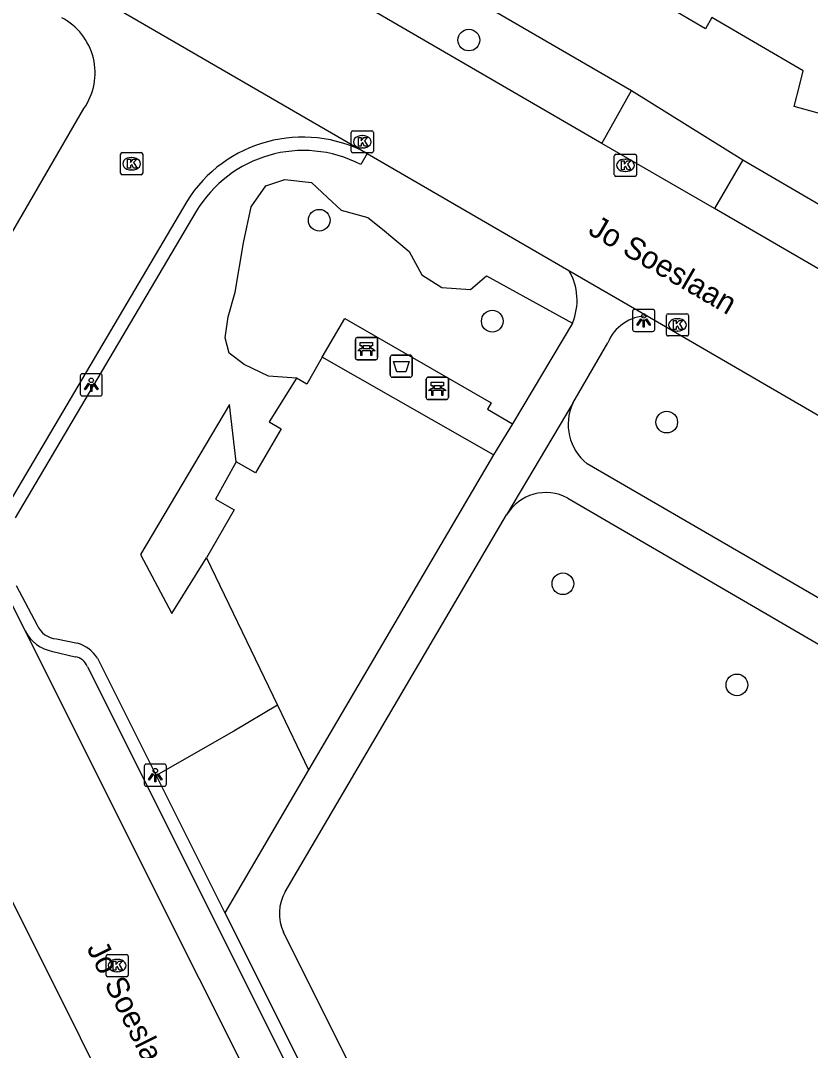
# Model space of a CAD drawing. Extents: x 157321 to 158827, y 386650 to 388532.
# Drawn here: x 158311.23 to 158346.84, y 387147.51 to 387193.96 of the extents above; entities that cross this region are included whole.
import ezdxf

# ---------------------------------------------------------------- set-up
doc = ezdxf.new("R2010")
doc.units = 0
for name, color, linetype in [('IMGEO_Afvalbak', 7, 'Continuous'), ('IMGEO_Bank', 7, 'Continuous'), ('IMGEO_Berm_groen', 7, 'Continuous'), ('IMGEO_Boom', 7, 'Continuous'), ('IMGEO_Groenvoorziening', 7, 'Continuous'), ('IMGEO_Hek', 7, 'Continuous'), ('IMGEO_Kolk', 7, 'Continuous'), ('IMGEO_Lichtpunt', 7, 'Continuous'), ('IMGEO_Openbare_ruimte_label', 7, 'Continuous'), ('IMGEO_Pand', 7, 'Continuous'), ('IMGEO_Rijbaan_lokaal_gesloten', 7, 'Continuous'), ('IMGEO_Rijbaan_lokaal_open', 7, 'Continuous'), ('IMGEO_Voetpad_halfverhard', 7, 'Continuous'), ('IMGEO_Voetpad_open', 7, 'Continuous')]:
    doc.layers.add(name, color=color, linetype=linetype)

msp = doc.modelspace()

# ---------------------------------------------------------------- linework, layer by layer
at = {"layer": 'IMGEO_Afvalbak'}
for p, q in [((158327.994, 387178.874), (158328.784, 387178.874)), ((158328.784, 387178.874), (158327.994, 387178.874)), ((158327.894, 387177.974), (158327.894, 387178.774)), ((158327.894, 387178.774), (158327.894, 387177.974)), ((158328.884, 387178.774), (158328.884, 387177.974)), ((158328.884, 387177.974), (158328.884, 387178.774)), ((158328.784, 387177.874), (158327.994, 387177.874)), ((158327.994, 387177.874), (158328.784, 387177.874))]:
    msp.add_line(p, q, dxfattribs=at)
msp.add_lwpolyline([(158328.037, 387178.588), (158328.741, 387178.588), (158328.592, 387178.118), (158328.186, 387178.118), (158328.037, 387178.588)], dxfattribs=at)
for centre, start, end in [((158327.994, 387178.774), 90, 180), ((158327.994, 387178.774), 90, 180), ((158328.784, 387178.774), 0, 90), ((158328.784, 387178.774), 360, 90), ((158327.994, 387177.974), 180, 270), ((158327.994, 387177.974), 180, 270), ((158328.784, 387177.974), 270, 0), ((158328.784, 387177.974), 270, 0)]:
    msp.add_arc(centre, 0.1, start, end, dxfattribs=at)
at = {"layer": 'IMGEO_Bank'}
for p, q in [((158326.322, 387178.741), (158326.322, 387179.582)), ((158326.322, 387179.582), (158326.322, 387178.741)), ((158326.397, 387179.666), (158327.238, 387179.666)), ((158327.238, 387179.666), (158326.397, 387179.666)), ((158327.322, 387179.591), (158327.322, 387178.75)), ((158327.322, 387178.75), (158327.322, 387179.591)), ((158327.019, 387179.064), (158326.626, 387179.064)), ((158326.631, 387179.172), (158326.631, 387179.278)), ((158326.675, 387179.278), (158326.675, 387179.172)), ((158326.963, 387179.284), (158326.681, 387179.284)), ((158326.681, 387179.166), (158326.963, 387179.166)), ((158326.969, 387179.172), (158326.969, 387179.278)), ((158327.013, 387179.278), (158327.013, 387179.172)), ((158327.247, 387178.666), (158326.406, 387178.666)), ((158326.406, 387178.666), (158327.247, 387178.666)), ((158329.518, 387176.947), (158329.518, 387177.788)), ((158329.518, 387177.788), (158329.518, 387176.947)), ((158329.593, 387177.872), (158330.434, 387177.872)), ((158330.434, 387177.872), (158329.593, 387177.872)), ((158329.827, 387177.378), (158329.827, 387177.484)), ((158329.871, 387177.484), (158329.871, 387177.378)), ((158330.159, 387177.49), (158329.877, 387177.49)), ((158330.165, 387177.378), (158330.165, 387177.484)), ((158330.209, 387177.484), (158330.209, 387177.378)), ((158330.518, 387177.797), (158330.518, 387176.956)), ((158330.518, 387176.956), (158330.518, 387177.797)), ((158330.215, 387177.27), (158329.822, 387177.27)), ((158329.877, 387177.372), (158330.159, 387177.372)), ((158330.443, 387176.872), (158329.602, 387176.872)), ((158329.602, 387176.872), (158330.443, 387176.872))]:
    msp.add_line(p, q, dxfattribs=at)
for points in [[(158326.625, 387179.284), (158326.539, 387179.284), (158326.539, 387179.445), (158327.102, 387179.445), (158327.102, 387179.284), (158327.019, 387179.284)], [(158326.569, 387179.064), (158326.427, 387179.064), (158326.539, 387179.166), (158326.625, 387179.166)], [(158326.619, 387179.057), (158326.619, 387178.85), (158326.576, 387178.85), (158326.576, 387179.057)], [(158327.019, 387179.166), (158327.102, 387179.166), (158327.214, 387179.064), (158327.075, 387179.064)], [(158327.069, 387179.057), (158327.069, 387178.85), (158327.025, 387178.85), (158327.025, 387179.057)], [(158329.821, 387177.49), (158329.735, 387177.49), (158329.735, 387177.651), (158330.298, 387177.651), (158330.298, 387177.49), (158330.215, 387177.49)], [(158329.765, 387177.27), (158329.623, 387177.27), (158329.735, 387177.372), (158329.821, 387177.372)], [(158329.815, 387177.263), (158329.815, 387177.056), (158329.772, 387177.056), (158329.772, 387177.263)], [(158330.215, 387177.372), (158330.298, 387177.372), (158330.41, 387177.27), (158330.271, 387177.27)], [(158330.265, 387177.263), (158330.265, 387177.056), (158330.221, 387177.056), (158330.221, 387177.263)]]:
    msp.add_lwpolyline(points, dxfattribs=at)
for centre, radius, start, end in [((158326.4, 387179.588), 0.0779, 92.4484, 184.2845), ((158326.4, 387179.588), 0.0779, 92.4484, 184.2845), ((158327.244, 387179.588), 0.0779, 2.4484, 94.2845), ((158327.244, 387179.588), 0.0779, 2.4484, 94.2845), ((158326.569, 387179.057), 0.00671, 2.8957, 87.1043), ((158326.626, 387179.057), 0.00671, 92.8957, 177.1043), ((158326.624, 387179.277), 0.00671, 2.8957, 87.1043), ((158326.624, 387179.173), 0.00671, 272.8957, 357.1043), ((158326.681, 387179.277), 0.00671, 92.8957, 177.1043), ((158326.681, 387179.173), 0.00671, 182.8957, 267.1043), ((158326.963, 387179.277), 0.00671, 2.8957, 87.1043), ((158326.963, 387179.173), 0.00671, 272.8957, 357.1043), ((158327.02, 387179.277), 0.00671, 92.8957, 177.1043), ((158327.02, 387179.173), 0.00671, 182.8957, 267.1043), ((158327.018, 387179.057), 0.00671, 2.8957, 87.1043), ((158327.075, 387179.057), 0.00671, 92.8957, 177.1043), ((158326.4, 387178.744), 0.0779, 182.4484, 274.2845), ((158326.4, 387178.744), 0.0779, 182.4484, 274.2845), ((158327.244, 387178.744), 0.0779, 272.4484, 4.2845), ((158327.244, 387178.744), 0.0779, 272.4484, 4.2845), ((158329.596, 387177.794), 0.0779, 92.4484, 184.2845), ((158329.596, 387177.794), 0.0779, 92.4484, 184.2845), ((158329.82, 387177.483), 0.00671, 2.8957, 87.1043), ((158329.877, 387177.483), 0.00671, 92.8957, 177.1043), ((158330.159, 387177.483), 0.00671, 2.8957, 87.1043), ((158330.216, 387177.483), 0.00671, 92.8957, 177.1043), ((158330.44, 387177.794), 0.0779, 2.4484, 94.2845), ((158330.44, 387177.794), 0.0779, 2.4484, 94.2845), ((158329.765, 387177.263), 0.00671, 2.8957, 87.1043), ((158329.822, 387177.263), 0.00671, 92.8957, 177.1043), ((158329.82, 387177.379), 0.00671, 272.8957, 357.1043), ((158329.877, 387177.379), 0.00671, 182.8957, 267.1043), ((158330.159, 387177.379), 0.00671, 272.8957, 357.1043), ((158330.216, 387177.379), 0.00671, 182.8957, 267.1043), ((158330.214, 387177.263), 0.00671, 2.8957, 87.1043), ((158330.271, 387177.263), 0.00671, 92.8957, 177.1043), ((158329.596, 387176.95), 0.0779, 182.4484, 274.2845), ((158329.596, 387176.95), 0.0779, 182.4484, 274.2845), ((158330.44, 387176.95), 0.0779, 272.4484, 4.2845), ((158330.44, 387176.95), 0.0779, 272.4484, 4.2845)]:
    msp.add_arc(centre, radius, start, end, dxfattribs=at)
at = {"layer": 'IMGEO_Berm_groen'}
for points in [[(158343.795, 387187.676), (158357.417, 387179.719), (158357.633, 387179.562), (158357.865, 387179.428), (158358.107, 387179.32), (158358.36, 387179.237), (158358.621, 387179.182), (158358.886, 387179.154), (158359.152, 387179.154), (158359.418, 387179.181), (158359.678, 387179.236), (158359.932, 387179.319), (158360.176, 387179.427), (158360.407, 387179.56), (158360.622, 387179.716), (158360.821, 387179.895), (158360.999, 387180.093), (158361.156, 387180.308), (158361.289, 387180.539), (158361.398, 387180.782), (158361.481, 387181.036), (158361.487, 387181.06), (158382.376, 387216.979)], [(158323.719, 387199.557), (158338.774, 387190.807)]]:
    msp.add_lwpolyline(points, dxfattribs=at)
at = {"layer": 'IMGEO_Boom'}
for centre in [(158331.438, 387193.082), (158324.695, 387184.955), (158332.497, 387180.403), (158340.358, 387175.848), (158335.679, 387168.559), (158343.523, 387163.996)]:
    msp.add_circle(centre, 0.489, dxfattribs=at)
at = {"layer": 'IMGEO_Groenvoorziening'}
for points in [[(158323.675, 387177.827), (158322.407, 387177.927), (158321.307, 387178.453), (158320.638, 387178.956), (158320.447, 387179.649), (158320.59, 387180.605), (158320.901, 387181.705), (158321.283, 387183.929), (158321.618, 387185.555), (158322.288, 387186.511), (158323.148, 387186.798), (158324.344, 387186.655), (158325.061, 387185.985), (158325.683, 387185.411), (158326.878, 387185.076), (158327.548, 387184.55), (158328.743, 387183.546), (158329.317, 387182.494), (158330.226, 387181.92), (158331.517, 387181.825), (158332.234, 387182.446), (158336.11, 387180.316)], [(158324.833, 387178.774), (158324.134, 387177.562), (158323.675, 387177.827)], [(158323.675, 387177.827), (158322.431, 387175.867), (158322.976, 387175.552), (158321.827, 387173.559), (158320.952, 387174.064)], [(158320.952, 387174.064), (158320.654, 387176.641), (158316.643, 387169.874), (158318.042, 387167.218), (158319.615, 387169.722)], [(158320.952, 387174.064), (158320.014, 387172.377), (158320.863, 387171.887), (158319.615, 387169.722)], [(158319.615, 387169.722), (158322.81, 387163.089)], [(158322.81, 387163.089), (158320.842, 387161.906), (158317.345, 387159.913)], [(158322.81, 387163.089), (158324.216, 387160.17)]]:
    msp.add_lwpolyline(points, dxfattribs=at)
at = {"layer": 'IMGEO_Hek'}
msp.add_lwpolyline([(158332.557, 387174.369), (158331.362, 387175.056)], dxfattribs=at)
at = {"layer": 'IMGEO_Kolk'}
for p, q in [((158326.136, 387188.067), (158326.136, 387188.919)), ((158326.211, 387188.993), (158327.063, 387188.993)), ((158326.624, 387188.773), (158326.649, 387188.773)), ((158327.137, 387188.919), (158327.137, 387188.067)), ((158326.647, 387188.213), (158326.622, 387188.213)), ((158315.735, 387187.078), (158315.735, 387187.93)), ((158315.81, 387188.004), (158316.662, 387188.004)), ((158316.223, 387187.784), (158316.248, 387187.784)), ((158316.736, 387187.93), (158316.736, 387187.078)), ((158327.063, 387187.993), (158326.211, 387187.993)), ((158337.997, 387187.005), (158337.997, 387187.857)), ((158338.072, 387187.931), (158338.924, 387187.931)), ((158338.485, 387187.711), (158338.51, 387187.711)), ((158338.998, 387187.857), (158338.998, 387187.005)), ((158316.246, 387187.224), (158316.221, 387187.224)), ((158316.662, 387187.004), (158315.81, 387187.004)), ((158338.924, 387186.931), (158338.072, 387186.931)), ((158338.508, 387187.151), (158338.483, 387187.151)), ((158340.417, 387180.734), (158341.269, 387180.734)), ((158340.342, 387179.808), (158340.342, 387180.66)), ((158340.83, 387180.514), (158340.855, 387180.514)), ((158341.343, 387180.66), (158341.343, 387179.808)), ((158340.853, 387179.954), (158340.828, 387179.954)), ((158341.269, 387179.734), (158340.417, 387179.734)), ((158315.085, 387150.911), (158315.085, 387151.763)), ((158315.16, 387151.837), (158316.012, 387151.837)), ((158315.573, 387151.617), (158315.598, 387151.617)), ((158316.086, 387151.763), (158316.086, 387150.911)), ((158315.596, 387151.057), (158315.571, 387151.057)), ((158316.012, 387150.837), (158315.16, 387150.837))]:
    msp.add_line(p, q, dxfattribs=at)
for points in [[(158326.136, 387188.067), (158326.136, 387188.919)], [(158326.211, 387188.993), (158327.063, 387188.993)], [(158326.457, 387188.693), (158326.58, 387188.693), (158326.58, 387188.542), (158326.71, 387188.693), (158326.874, 387188.693), (158326.728, 387188.542), (158326.881, 387188.293), (158326.729, 387188.293), (158326.644, 387188.457), (158326.58, 387188.39), (158326.58, 387188.293), (158326.457, 387188.293), (158326.457, 387188.693)], [(158327.137, 387188.919), (158327.137, 387188.067)], [(158315.735, 387187.078), (158315.735, 387187.93)], [(158315.81, 387188.004), (158316.662, 387188.004)], [(158316.056, 387187.704), (158316.179, 387187.704), (158316.179, 387187.553), (158316.309, 387187.704), (158316.473, 387187.704), (158316.327, 387187.553), (158316.48, 387187.304), (158316.328, 387187.304), (158316.243, 387187.468), (158316.179, 387187.401), (158316.179, 387187.304), (158316.056, 387187.304), (158316.056, 387187.704)], [(158316.736, 387187.93), (158316.736, 387187.078)], [(158327.063, 387187.993), (158326.211, 387187.993)], [(158337.997, 387187.005), (158337.997, 387187.857)], [(158338.072, 387187.931), (158338.924, 387187.931)], [(158338.998, 387187.857), (158338.998, 387187.005)], [(158338.318, 387187.631), (158338.441, 387187.631), (158338.441, 387187.48), (158338.571, 387187.631), (158338.735, 387187.631), (158338.589, 387187.48), (158338.742, 387187.231), (158338.59, 387187.231), (158338.505, 387187.395), (158338.441, 387187.328), (158338.441, 387187.231), (158338.318, 387187.231), (158338.318, 387187.631)], [(158316.662, 387187.004), (158315.81, 387187.004)], [(158338.924, 387186.931), (158338.072, 387186.931)], [(158340.417, 387180.734), (158341.269, 387180.734)], [(158340.342, 387179.808), (158340.342, 387180.66)], [(158340.663, 387180.434), (158340.786, 387180.434), (158340.786, 387180.283), (158340.916, 387180.434), (158341.08, 387180.434), (158340.934, 387180.283), (158341.087, 387180.034), (158340.935, 387180.034), (158340.85, 387180.198), (158340.786, 387180.131), (158340.786, 387180.034), (158340.663, 387180.034), (158340.663, 387180.434)], [(158341.343, 387180.66), (158341.343, 387179.808)], [(158341.269, 387179.734), (158340.417, 387179.734)], [(158315.085, 387150.911), (158315.085, 387151.763)], [(158315.16, 387151.837), (158316.012, 387151.837)], [(158315.406, 387151.537), (158315.529, 387151.537), (158315.529, 387151.386), (158315.659, 387151.537), (158315.823, 387151.537), (158315.677, 387151.386), (158315.83, 387151.137), (158315.678, 387151.137), (158315.593, 387151.301), (158315.529, 387151.234), (158315.529, 387151.137), (158315.406, 387151.137), (158315.406, 387151.537)], [(158316.086, 387151.763), (158316.086, 387150.911)], [(158316.012, 387150.837), (158315.16, 387150.837)]]:
    msp.add_lwpolyline(points, dxfattribs=at)
for centre, start, end in [((158326.213, 387188.917), 91.552, 178.448), ((158326.213, 387188.917), 91.552, 178.448), ((158327.061, 387188.917), 1.552, 88.448), ((158327.061, 387188.917), 1.552, 88.448), ((158315.812, 387187.928), 91.552, 178.448), ((158315.812, 387187.928), 91.552, 178.448), ((158316.66, 387187.928), 1.552, 88.448), ((158316.66, 387187.928), 1.552, 88.448), ((158326.213, 387188.069), 181.552, 268.448), ((158326.213, 387188.069), 181.552, 268.448), ((158327.061, 387188.069), 271.552, 358.448), ((158327.061, 387188.069), 271.552, 358.448), ((158338.074, 387187.855), 91.552, 178.448), ((158338.074, 387187.855), 91.552, 178.448), ((158338.922, 387187.855), 1.552, 88.448), ((158338.922, 387187.855), 1.552, 88.448), ((158315.812, 387187.08), 181.552, 268.448), ((158315.812, 387187.08), 181.552, 268.448), ((158316.66, 387187.08), 271.552, 358.448), ((158316.66, 387187.08), 271.552, 358.448), ((158338.074, 387187.007), 181.552, 268.448), ((158338.074, 387187.007), 181.552, 268.448), ((158338.922, 387187.007), 271.552, 358.448), ((158338.922, 387187.007), 271.552, 358.448), ((158340.419, 387180.658), 91.552, 178.448), ((158340.419, 387180.658), 91.552, 178.448), ((158341.267, 387180.658), 1.552, 88.448), ((158341.267, 387180.658), 1.552, 88.448), ((158340.419, 387179.81), 181.552, 268.448), ((158340.419, 387179.81), 181.552, 268.448), ((158341.267, 387179.81), 271.552, 358.448), ((158341.267, 387179.81), 271.552, 358.448), ((158315.162, 387151.761), 91.552, 178.448), ((158315.162, 387151.761), 91.552, 178.448), ((158316.01, 387151.761), 1.552, 88.448), ((158316.01, 387151.761), 1.552, 88.448), ((158315.162, 387150.913), 181.552, 268.448), ((158315.162, 387150.913), 181.552, 268.448), ((158316.01, 387150.913), 271.552, 358.448), ((158316.01, 387150.913), 271.552, 358.448)]:
    msp.add_arc(centre, 0.0765, start, end, dxfattribs=at)
for centre, major_axis, ratio, start_param, end_param in [((158326.623, 387188.493), (-0.387, 0.002), 0.722429, 4.712389, 7.853982), ((158326.648, 387188.493), (-0.39, 0.002), 0.717154, 1.570796, 4.712389), ((158316.222, 387187.504), (-0.387, 0.002), 0.722429, 4.712389, 7.853982), ((158316.247, 387187.504), (-0.39, 0.002), 0.717154, 1.570796, 4.712389), ((158338.484, 387187.431), (-0.387, 0.002), 0.722429, 4.712389, 7.853982), ((158338.509, 387187.431), (-0.39, 0.002), 0.717154, 1.570796, 4.712389), ((158340.829, 387180.234), (-0.387, 0.002), 0.722429, 4.712389, 7.853982), ((158340.854, 387180.234), (-0.39, 0.002), 0.717154, 1.570796, 4.712389), ((158315.572, 387151.337), (-0.387, 0.002), 0.722429, 4.712389, 7.853982), ((158315.597, 387151.337), (-0.39, 0.002), 0.717154, 1.570796, 4.712389)]:
    msp.add_ellipse(centre, major_axis=major_axis, ratio=ratio, start_param=start_param, end_param=end_param, dxfattribs=at)
at = {"layer": 'IMGEO_Lichtpunt'}
for p, q in [((158338.823, 387180.84), (158338.823, 387180.033)), ((158338.823, 387180.84), (158338.823, 387180.033)), ((158339.725, 387180.935), (158338.917, 387180.935)), ((158339.725, 387180.935), (158338.917, 387180.935)), ((158339.819, 387180.033), (158339.819, 387180.84)), ((158339.819, 387180.033), (158339.819, 387180.84)), ((158338.917, 387179.939), (158339.725, 387179.939)), ((158338.917, 387179.939), (158339.725, 387179.939)), ((158313.919, 387177.936), (158313.919, 387177.129)), ((158313.919, 387177.936), (158313.919, 387177.129)), ((158314.821, 387178.031), (158314.013, 387178.031)), ((158314.821, 387178.031), (158314.013, 387178.031)), ((158314.915, 387177.129), (158314.915, 387177.936)), ((158314.915, 387177.129), (158314.915, 387177.936)), ((158314.013, 387177.035), (158314.821, 387177.035)), ((158314.013, 387177.035), (158314.821, 387177.035)), ((158316.806, 387160.33), (158316.806, 387159.523)), ((158316.806, 387160.33), (158316.806, 387159.523)), ((158317.708, 387160.425), (158316.9, 387160.425)), ((158317.708, 387160.425), (158316.9, 387160.425)), ((158317.802, 387159.523), (158317.802, 387160.33)), ((158317.802, 387159.523), (158317.802, 387160.33)), ((158316.9, 387159.429), (158317.708, 387159.429)), ((158316.9, 387159.429), (158317.708, 387159.429))]:
    msp.add_line(p, q, dxfattribs=at)
for points in [[(158339.197, 387180.504), (158339.236, 387180.476), (158339.048, 387180.214), (158339.01, 387180.241), (158339.197, 387180.504)], [(158339.299, 387180.456), (158339.346, 387180.456), (158339.346, 387180.134), (158339.299, 387180.134), (158339.299, 387180.456)], [(158339.409, 387180.476), (158339.447, 387180.503), (158339.634, 387180.241), (158339.595, 387180.213), (158339.409, 387180.476)], [(158314.293, 387177.6), (158314.332, 387177.572), (158314.144, 387177.31), (158314.106, 387177.337), (158314.293, 387177.6)], [(158314.395, 387177.552), (158314.442, 387177.552), (158314.442, 387177.23), (158314.395, 387177.23), (158314.395, 387177.552)], [(158314.505, 387177.572), (158314.543, 387177.599), (158314.73, 387177.337), (158314.691, 387177.309), (158314.505, 387177.572)], [(158317.18, 387159.994), (158317.219, 387159.966), (158317.031, 387159.704), (158316.993, 387159.731), (158317.18, 387159.994)], [(158317.282, 387159.946), (158317.329, 387159.946), (158317.329, 387159.624), (158317.282, 387159.624), (158317.282, 387159.946)], [(158317.392, 387159.966), (158317.43, 387159.993), (158317.617, 387159.731), (158317.578, 387159.703), (158317.392, 387159.966)]]:
    msp.add_lwpolyline(points, dxfattribs=at)
for centre in [(158339.322, 387180.638), (158314.418, 387177.734), (158317.305, 387160.128)]:
    msp.add_circle(centre, 0.0994, dxfattribs=at)
for centre, start, end in [((158338.917, 387180.84), 90, 180), ((158338.917, 387180.84), 90, 180), ((158339.725, 387180.84), 0, 90), ((158339.725, 387180.84), 0, 90), ((158338.917, 387180.033), 180, 270), ((158338.917, 387180.033), 180, 270), ((158339.725, 387180.033), 270, 0), ((158339.725, 387180.033), 270, 360), ((158314.013, 387177.936), 90, 180), ((158314.013, 387177.936), 90, 180), ((158314.821, 387177.936), 0, 90), ((158314.821, 387177.936), 0, 90), ((158314.013, 387177.129), 180, 270), ((158314.013, 387177.129), 180, 270), ((158314.821, 387177.129), 270, 0), ((158314.821, 387177.129), 270, 360), ((158316.9, 387160.33), 90, 180), ((158316.9, 387160.33), 90, 180), ((158317.708, 387160.33), 0, 90), ((158317.708, 387160.33), 0, 90), ((158316.9, 387159.523), 180, 270), ((158316.9, 387159.523), 180, 270), ((158317.708, 387159.523), 270, 0), ((158317.708, 387159.523), 270, 360)]:
    msp.add_arc(centre, 0.0946, start, end, dxfattribs=at)
at = {"layer": 'IMGEO_Pand'}
msp.add_lwpolyline([(158349.778, 387209.599), (158351.465, 387212.495), (158357.58, 387208.874), (158350.465, 387206.996), (158352.394, 387199.685), (158354.672, 387199.059), (158359.493, 387197.735), (158356.6, 387187.203), (158355.466, 387187.476), (158354.991, 387186.737), (158351.844, 387188.586), (158349.794, 387189.062), (158346.105, 387190.088), (158346.358, 387191.078), (158346.517, 387191.697), (158342.4, 387194.101), (158342.1, 387193.592), (158340.876, 387194.312), (158343.392, 387198.633), (158349.778, 387209.599)], dxfattribs=at)
at = {"layer": 'IMGEO_Rijbaan_lokaal_gesloten'}
for points in [[(158337.433, 387188.422), (158322.315, 387197.205)], [(158313.493, 387195.716), (158326.862, 387187.971)], [(158342.509, 387185.483), (158337.433, 387188.422)], [(158326.862, 387187.971), (158335.95, 387182.69)], [(158355.916, 387177.697), (158342.509, 387185.483)], [(158335.95, 387182.69), (158339.479, 387180.639)], [(158339.479, 387180.639), (158387.508, 387152.728), (158389.595, 387151.506)]]:
    msp.add_lwpolyline(points, dxfattribs=at)
at = {"layer": 'IMGEO_Rijbaan_lokaal_open'}
for points in [[(158305.446, 387175.079), (158314.088, 387189.993)], [(158318.718, 387185.797), (158310.562, 387171.974)], [(158310.538, 387168.23), (158311.435, 387166.432)], [(158332.408, 387111.04), (158304.668, 387166.595)], [(158334.97, 387119.389), (158311.435, 387166.432)]]:
    msp.add_lwpolyline(points, dxfattribs=at)
for centre, radius, start, end in [((158311.777, 387191.599), 2.814, 325.1929, 62.2867), ((158323.947, 387182.551), 6.154, 61.7248, 148.1678)]:
    msp.add_arc(centre, radius, start, end, dxfattribs=at)
at = {"layer": 'IMGEO_Voetpad_halfverhard'}
for points in [[(158336.11, 387180.316), (158333.411, 387175.768)], [(158336.12, 387176.705), (158337.703, 387179.419)], [(158336.12, 387176.705), (158333.137, 387171.667), (158333.14, 387171.661)], [(158332.557, 387174.369), (158324.216, 387160.17)], [(158389.324, 387143.457), (158336.774, 387173.974)], [(158335.894, 387172.422), (158377.225, 387148.341)], [(158323.16, 387154.66), (158333.14, 387171.661)], [(158324.216, 387160.17), (158322.919, 387157.963), (158320.444, 387153.717)], [(158338.591, 387121.801), (158323.082, 387152.852)]]:
    msp.add_lwpolyline(points, dxfattribs=at)
for centre, radius, start, end in [((158333.682, 387181.345), 2.637, 337.0364, 30.6751), ((158339.502, 387178.702), 1.937, 90.6885, 158.2848), ((158338.2, 387175.759), 2.285, 155.5525, 231.3818), ((158334.913, 387170.609), 2.062, 61.5829, 149.3107), ((158324.824, 387153.683), 1.93, 149.575, 205.4844)]:
    msp.add_arc(centre, radius, start, end, dxfattribs=at)
at = {"layer": 'IMGEO_Voetpad_open'}
for points in [[(158337.433, 387188.422), (158338.774, 387190.807)], [(158338.774, 387190.807), (158343.795, 387187.676)], [(158326.862, 387187.971), (158326.569, 387187.469)], [(158343.795, 387187.676), (158342.509, 387185.483)], [(158319.138, 387185.337), (158310.991, 387171.534)], [(158324.833, 387178.774), (158325.841, 387180.523), (158332.452, 387176.724), (158332.286, 387176.439), (158333.411, 387175.768)], [(158332.557, 387174.369), (158331.362, 387175.056), (158324.833, 387178.774)], [(158333.411, 387175.768), (158332.557, 387174.369)], [(158311.028, 387168.48), (158311.974, 387166.691)], [(158312.845, 387166.073), (158313.794, 387165.882)], [(158312.677, 387165.509), (158313.686, 387165.259)], [(158314.698, 387165.205), (158317.345, 387159.913)], [(158314.244, 387164.811), (158335.345, 387122.609)], [(158317.345, 387159.913), (158320.444, 387153.717)], [(158320.444, 387153.717), (158335.737, 387123.143)]]:
    msp.add_lwpolyline(points, dxfattribs=at)
for centre, radius, start, end in [((158323.98, 387182.476), 5.624, 62.5961, 149.4209), ((158312.979, 387167.213), 1.73, 206.8233, 259.9404), ((158312.933, 387167.119), 1.05, 204.0697, 265.2167), ((158313.248, 387164.211), 1.757, 34.4271, 71.9143), ((158313.612, 387164.595), 0.668, 18.8677, 83.6126)]:
    msp.add_arc(centre, radius, start, end, dxfattribs=at)

# ---------------------------------------------------------------- texts
at = {"layer": 'IMGEO_Openbare_ruimte_label'}
for rotation, p in [(329.8714, (158336.763, 387184.36)), (296.5394, (158314.193, 387152.125))]:
    msp.add_text('Jo Soeslaan', height=1, rotation=rotation, dxfattribs=at).set_placement(p)

doc.saveas('drawing.dxf')
